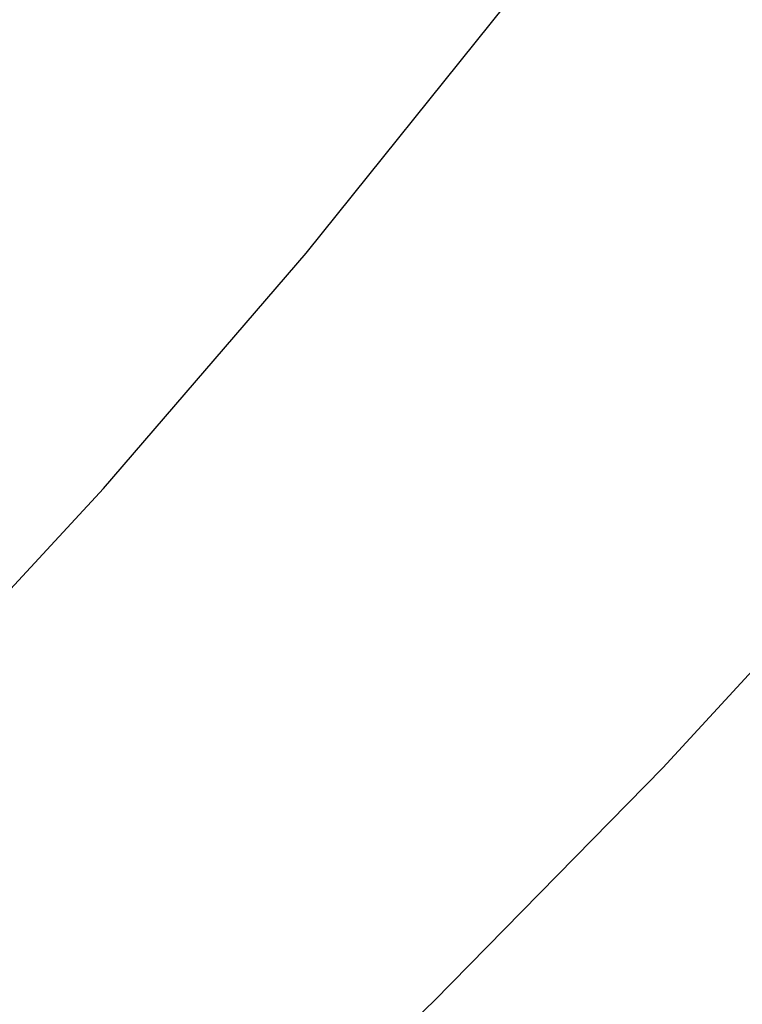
# Model space of a CAD drawing. Extents: x 10527 to 38813, y 13847 to 37526.
# Tile 351 of 656: x 35445.43 to 35448.53, y 36327.82 to 36332.04. Entities that reach past the tile are written whole.
import ezdxf

# ---------------------------------------------------------------- set-up
doc = ezdxf.new("R2010")
doc.units = 0
doc.header["$LTSCALE"] = 0.5
doc.header["$MEASUREMENT"] = 0
doc.linetypes.add('CONTI', pattern=[0])
doc.layers.add('(032) Горизонтали утолщенные', color=32, linetype='Continuous', lineweight=30)
doc.layers.add('.', color=7, linetype='Continuous', lineweight=15)
doc.layers.add('GORIZDEFAULT', color=32, linetype='CONTI')

# ---------------------------------------------------------------- blocks, each defined once
blk = doc.blocks.new('gergrgrre')
at = {"layer": '(032) Горизонтали утолщенные', "color": 32}
blk.add_polyline3d([(360282.4434, 4200430.6786, 540), (360283.18, 4200431.16, 540), (360284.49, 4200432.03, 540), (360285.81, 4200432.94, 540), (360287.13, 4200433.87, 540), (360288.43, 4200434.82, 540), (360289.68, 4200435.78, 540), (360290.88, 4200436.75, 540), (360292.02, 4200437.73, 540), (360293.12, 4200438.72, 540), (360294.15, 4200439.71, 540), (360295.13, 4200440.71, 540), (360296.05, 4200441.71, 540), (360296.91, 4200442.71, 540), (360297.73, 4200443.74, 540), (360298.54, 4200444.81, 540), (360299.36, 4200445.95, 540), (360300.22, 4200447.18, 540), (360301.14, 4200448.52, 540)], dxfattribs=at)
at = {"layer": 'GORIZDEFAULT', "color": 32}
blk.add_polyline3d([(360280.7597, 4200432.5316, 540.5), (360281.81, 4200433.2, 540.5), (360282.91, 4200433.92, 540.5), (360284.01, 4200434.65, 540.5), (360285.09, 4200435.39, 540.5), (360286.15, 4200436.13, 540.5), (360287.18, 4200436.89, 540.5), (360288.17, 4200437.65, 540.5), (360289.13, 4200438.43, 540.5), (360290.06, 4200439.24, 540.5), (360290.97, 4200440.09, 540.5), (360291.86, 4200440.97, 540.5), (360292.73, 4200441.91, 540.5), (360293.6, 4200442.92, 540.5), (360294.46, 4200443.99, 540.5), (360295.32, 4200445.11, 540.5), (360296.17, 4200446.29, 540.5), (360297.02, 4200447.49, 540.5), (360297.86, 4200448.71, 540.5)], dxfattribs=at)

msp = doc.modelspace()

# ---------------------------------------------------------------- hatches: boundary and pattern name
at = {"layer": '.', "ltscale": 0.149071}
h = msp.add_hatch(color=256, dxfattribs=at)
h.dxf.hatch_style = 1
h.set_gradient(color1=(255, 255, 255), tint=1)
h.paths.add_polyline_path([(35043.2971, 36082.0132), (36343.2971, 36082.0132), (36343.2971, 37217.0132), (35043.2971, 37217.0132)])
h.paths.add_polyline_path([(35058.2971, 37202.0132), (36328.2971, 37202.0132), (36328.2971, 36097.0132), (35058.2971, 36097.0132)], flags=16)

# ---------------------------------------------------------------- block references
at = {"linetype": 'Continuous'}
msp.add_blockref('gergrgrre', (-324846.9437, -4164111.8779), dxfattribs=at)

doc.saveas('drawing.dxf')
